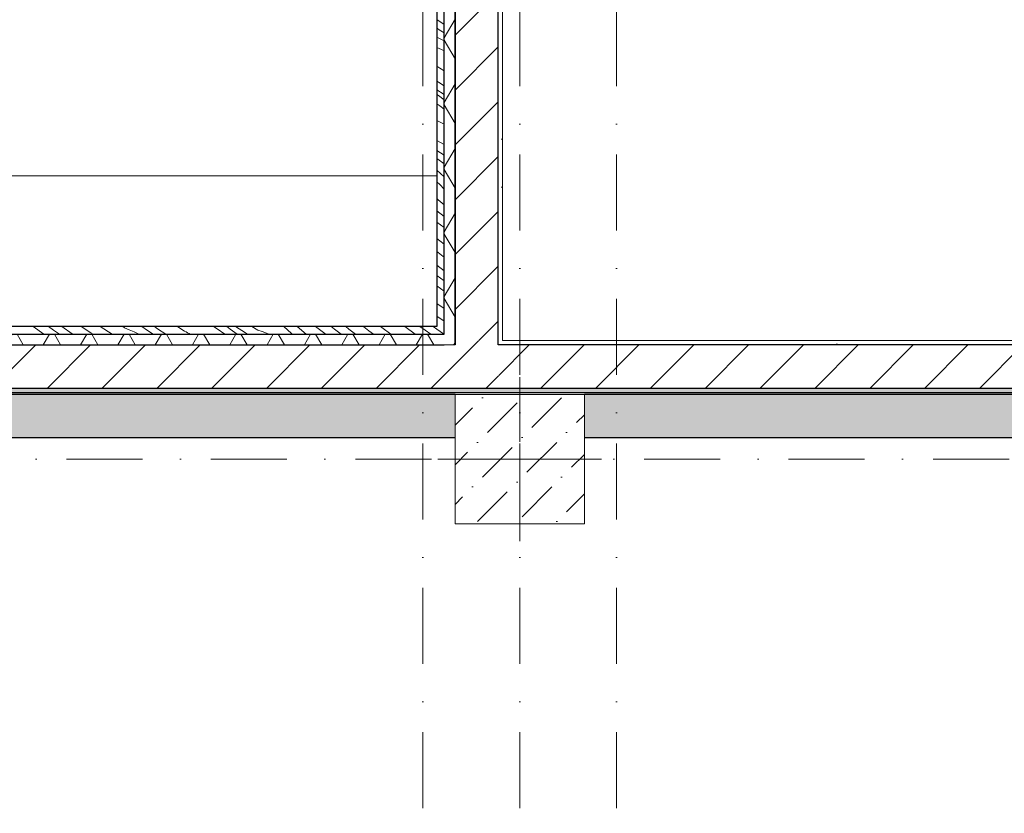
# Model space of a CAD drawing. Header units: millimetres. Extents: x -59761 to 112741, y -57975 to 46221.
# Tile 276 of 421: x 60679 to 65249, y -46644 to -42960. Entities that reach past the tile are written whole.
import ezdxf

# ---------------------------------------------------------------- set-up
doc = ezdxf.new("R2010")
doc.units = ezdxf.units.MM
for name, pattern in [('Wipeout_Contour', [1000, 0, -1000]), ('Штриховая', [564.444447, 282.222223, -282.222223]), ('Штрихпунктирная', [670.277762, 352.777767, -176.388884, 0, -141.111112])]:
    doc.linetypes.add(name, pattern=pattern)
for name, color, linetype in [('Интерьер - конструкции мебели', 7, 'Continuous'), ('Интерьер - Оборудование бань', 7, 'Continuous'), ('Конструктив - Колонны', 7, 'Continuous'), ('Конструктив - Стены Блок 200 нов', 7, 'Continuous'), ('Конструктив - Стены Внутр сущ.', 7, 'Continuous'), ('УЛИЦА_Внутр отделка бань', 7, 'Continuous'), ('Элемент Модели - Зона', 7, 'Continuous'), ('Элемент Модели - Оси', 2, 'Continuous')]:
    doc.layers.add(name, color=color, linetype=linetype)
pattern_1 = [(45, (-45000, -54000), (-127.27922, 127.27922), [])]
pattern_2 = [(45, (-45000, -53650), (-111.36932, 111.36932), [0, -105, 0, -157.5]), (110, (-44650, -53650), (148.00159, 53.86817), [0, -77, 0, -133])]
pattern_3 = [(60, (-45000, -54000), (-129.90381, 75), []), (120, (-45000, -54000), (129.90381, 75), [])]

# ---------------------------------------------------------------- blocks, each defined once
blk = doc.blocks.new('*X660', base_point=(2412685.8, -340475.5))
at = {"layer": 'УЛИЦА_Внутр отделка бань', "color": 7, "linetype": 'Continuous', "lineweight": 5}
for p, q in [((2520332.5, -330894.2), (2520300.8, -330872.3)), ((2520334.5, -330895.5), (2520332.5, -330894.2))]:
    blk.add_line(p, q, dxfattribs=at)
blk = doc.blocks.new('*X663', base_point=(2412685.8, -340475.5))
at = {"layer": 'УЛИЦА_Внутр отделка бань', "color": 7, "linetype": 'Continuous', "lineweight": 5}
for p, q in [((2520333.1, -326130.5), (2520335.8, -326131.7)), ((2520314.4, -326211.7), (2520300.8, -326203.4)), ((2520335.8, -326224.5), (2520314.4, -326211.7)), ((2520308.2, -326276.9), (2520300.8, -326272.2)), ((2520335.8, -326293.9), (2520308.2, -326276.9)), ((2520330.2, -326332.1), (2520300.8, -326312.9)), ((2520308.5, -326339.5), (2520300.8, -326333.9)), ((2520335.8, -326359.4), (2520308.5, -326339.5)), ((2520335.8, -326335.6), (2520330.2, -326332.1)), ((2520300.8, -326378.5), (2520315.7, -326388)), ((2520315.7, -326388), (2520335.8, -326402)), ((2520304.5, -326456.8), (2520300.8, -326455.2)), ((2520335.8, -326472.5), (2520304.5, -326456.8)), ((2520332.6, -326565.7), (2520300.8, -326547.6)), ((2520335.8, -326566.7), (2520332.6, -326565.7)), ((2520335.1, -326616), (2520300.8, -326594.8)), ((2520335.8, -326616.4), (2520335.1, -326616)), ((2520305.1, -326634.8), (2520300.8, -326631.7)), ((2520335.8, -326656.9), (2520305.1, -326634.8)), ((2520335.8, -326717.1), (2520300.8, -326686.3)), ((2520314.9, -326753), (2520300.8, -326740.5)), ((2520335.8, -326774.1), (2520314.9, -326753)), ((2520307.7, -326823), (2520300.8, -326816.9)), ((2520335.8, -326846), (2520307.7, -326823)), ((2520335.8, -326900.7), (2520300.8, -326874.2)), ((2520335.8, -326952.6), (2520300.8, -326927.6)), ((2520314.3, -327013.6), (2520300.8, -327002.8)), ((2520335.8, -327030), (2520314.3, -327013.6)), ((2520307.6, -327068.3), (2520300.8, -327062.9)), ((2520330.4, -327086.1), (2520307.6, -327068.3)), ((2520335.8, -327090.2), (2520330.4, -327086.1)), ((2520335.8, -327152.9), (2520300.8, -327126.6)), ((2520335.8, -327198.8), (2520300.8, -327173.9)), ((2520318.4, -327235.5), (2520300.8, -327222.9)), ((2520335.8, -327247.8), (2520318.4, -327235.5)), ((2520335.8, -327328.3), (2520300.8, -327304.1)), ((2520335.8, -327386.4), (2520300.8, -327362.6)), ((2520332.5, -327445.8), (2520300.8, -327423.9)), ((2520309.5, -327471.9), (2520300.8, -327466)), ((2520335.8, -327489.3), (2520309.5, -327471.9)), ((2520335.8, -327447.9), (2520332.5, -327445.8)), ((2520335.8, -327542.8), (2520300.8, -327518)), ((2520335.8, -327613.4), (2520300.8, -327591.6)), ((2520329.8, -327663), (2520300.8, -327645.7)), ((2520335.8, -327666.9), (2520329.8, -327663)), ((2520335.8, -327734.7), (2520300.8, -327710.8)), ((2520304.3, -327753.1), (2520300.8, -327750.9)), ((2520312.2, -327758.1), (2520304.3, -327753.1)), ((2520320.1, -327763.1), (2520312.2, -327758.1)), ((2520300.8, -327793), (2520320, -327802)), ((2520320, -327802), (2520335.8, -327809.7)), ((2520328.1, -327768), (2520320.1, -327763.1)), ((2520335.8, -327773.2), (2520328.1, -327768)), ((2520300.8, -327840.9), (2520323, -327850)), ((2520323, -327850), (2520335.8, -327855.9)), ((2520314.4, -327935.9), (2520300.8, -327927.6)), ((2520335.8, -327948.8), (2520314.4, -327935.9)), ((2520308.2, -328001.1), (2520300.8, -327996.4)), ((2520335.8, -328018.1), (2520308.2, -328001.1)), ((2520330.2, -328056.3), (2520300.8, -328037.1)), ((2520308.5, -328063.7), (2520300.8, -328058.1)), ((2520335.8, -328083.6), (2520308.5, -328063.7)), ((2520335.8, -328059.9), (2520330.2, -328056.3)), ((2520300.8, -328102.7), (2520315.7, -328112.2)), ((2520315.7, -328112.2), (2520335.8, -328126.2)), ((2520304.5, -328181), (2520300.8, -328179.4)), ((2520335.8, -328196.7), (2520304.5, -328181)), ((2520332.6, -328289.9), (2520300.8, -328271.8)), ((2520335.8, -328290.9), (2520332.6, -328289.9)), ((2520335.1, -328340.2), (2520300.8, -328319)), ((2520305.1, -328359), (2520300.8, -328355.9)), ((2520335.8, -328340.6), (2520335.1, -328340.2)), ((2520335.8, -328381.1), (2520305.1, -328359)), ((2520335.8, -328441.3), (2520300.8, -328410.5)), ((2520314.9, -328477.2), (2520300.8, -328464.7)), ((2520335.8, -328498.3), (2520314.9, -328477.2)), ((2520307.7, -328547.2), (2520300.8, -328541.1)), ((2520335.8, -328570.2), (2520307.7, -328547.2)), ((2520335.8, -328624.9), (2520300.8, -328598.4)), ((2520335.8, -328676.8), (2520300.8, -328651.8)), ((2520314.3, -328737.8), (2520300.8, -328727)), ((2520335.8, -328754.2), (2520314.3, -328737.8)), ((2520307.6, -328792.5), (2520300.8, -328787.1)), ((2520330.4, -328810.3), (2520307.6, -328792.5)), ((2520335.8, -328814.4), (2520330.4, -328810.3)), ((2520335.8, -328877.1), (2520300.8, -328850.8)), ((2520335.8, -328923), (2520300.8, -328898.2)), ((2520318.4, -328959.7), (2520300.8, -328947.1)), ((2520335.8, -328972), (2520318.4, -328959.7)), ((2520335.8, -329052.5), (2520300.8, -329028.3)), ((2520335.8, -329110.6), (2520300.8, -329086.8)), ((2520332.5, -329170), (2520300.8, -329148.1)), ((2520335.8, -329172.2), (2520332.5, -329170)), ((2520309.5, -329196.1), (2520300.8, -329190.2)), ((2520335.8, -329213.5), (2520309.5, -329196.1)), ((2520335.8, -329267), (2520300.8, -329242.2)), ((2520335.8, -329337.6), (2520300.8, -329315.8)), ((2520329.8, -329387.2), (2520300.8, -329369.9)), ((2520335.8, -329391.1), (2520329.8, -329387.2)), ((2520335.8, -329458.9), (2520300.8, -329435.1)), ((2520304.3, -329477.3), (2520300.8, -329475.1)), ((2520312.2, -329482.3), (2520304.3, -329477.3)), ((2520320.1, -329487.3), (2520312.2, -329482.3)), ((2520328.1, -329492.2), (2520320.1, -329487.3)), ((2520335.8, -329497.4), (2520328.1, -329492.2)), ((2520300.8, -329517.2), (2520320, -329526.2)), ((2520320, -329526.2), (2520335.8, -329533.9)), ((2520300.8, -329565.1), (2520323, -329574.2)), ((2520323, -329574.2), (2520335.8, -329580.1)), ((2520314.4, -329660.1), (2520300.8, -329651.8)), ((2520335.8, -329673), (2520314.4, -329660.1)), ((2520308.2, -329725.3), (2520300.8, -329720.6)), ((2520335.8, -329742.3), (2520308.2, -329725.3)), ((2520330.2, -329780.5), (2520300.8, -329761.3)), ((2520308.5, -329787.9), (2520300.8, -329782.4)), ((2520335.8, -329807.9), (2520308.5, -329787.9)), ((2520335.8, -329784.1), (2520330.2, -329780.5)), ((2520300.8, -329827), (2520315.7, -329836.4)), ((2520315.7, -329836.4), (2520335.8, -329850.4)), ((2520304.5, -329905.2), (2520300.8, -329903.6)), ((2520335.8, -329920.9), (2520304.5, -329905.2)), ((2520332.6, -330014.1), (2520300.8, -329996)), ((2520335.1, -330064.4), (2520300.8, -330043.2)), ((2520335.8, -330015.1), (2520332.6, -330014.1)), ((2520305.1, -330083.2), (2520300.8, -330080.1)), ((2520335.8, -330105.3), (2520305.1, -330083.2)), ((2520335.8, -330064.8), (2520335.1, -330064.4)), ((2520335.8, -330165.6), (2520300.8, -330134.7)), ((2520314.9, -330201.5), (2520300.8, -330188.9)), ((2520335.8, -330222.5), (2520314.9, -330201.5)), ((2520307.7, -330271.4), (2520300.8, -330265.4)), ((2520335.8, -330294.4), (2520307.7, -330271.4)), ((2520335.8, -330349.1), (2520300.8, -330322.6)), ((2520335.8, -330401), (2520300.8, -330376)), ((2520314.3, -330462), (2520300.8, -330451.2)), ((2520335.8, -330478.4), (2520314.3, -330462)), ((2520307.6, -330516.7), (2520300.8, -330511.3)), ((2520330.4, -330534.6), (2520307.6, -330516.7)), ((2520335.8, -330538.6), (2520330.4, -330534.6)), ((2520335.8, -330601.3), (2520300.8, -330575)), ((2520335.8, -330647.2), (2520300.8, -330622.4)), ((2520318.4, -330683.9), (2520300.8, -330671.3)), ((2520335.8, -330696.2), (2520318.4, -330683.9)), ((2520335.8, -330776.7), (2520300.8, -330752.5)), ((2520335.8, -330834.8), (2520300.8, -330811.1))]:
    blk.add_line(p, q, dxfattribs=at)
blk = doc.blocks.new('*X665', base_point=(2412685.8, -340475.5))
at = {"layer": 'УЛИЦА_Внутр отделка бань', "color": 7, "linetype": 'Continuous', "lineweight": 5}
for p, q in [((2518476.9, -330895.5), (2518427.7, -330860.5)), ((2518522.2, -330877.5), (2518497.7, -330860.5)), ((2518608.3, -330894.2), (2518559.5, -330860.5)), ((2518654.6, -330863.1), (2518650.7, -330860.5)), ((2518695.4, -330889), (2518654.6, -330863.1)), ((2518793.8, -330895.5), (2518737.6, -330860.5)), ((2518850.8, -330866.2), (2518842.7, -330860.5)), ((2518850.8, -330866.2), (2518873.5, -330875.5)), ((2518932.8, -330861.7), (2518931, -330860.5)), ((2518940.8, -330866.6), (2518932.8, -330861.7)), ((2518948.7, -330871.6), (2518940.8, -330866.6)), ((2519005, -330870.7), (2518989.8, -330860.5)), ((2519107.5, -330867.1), (2519096.8, -330860.5)), ((2519130.3, -330880.8), (2519107.5, -330867.1)), ((2519264.7, -330860.5), (2519281.2, -330870.9)), ((2519341.5, -330871.8), (2519326.1, -330860.5)), ((2519413.6, -330889.8), (2519367, -330860.5)), ((2519470.5, -330876.2), (2519442.9, -330860.5)), ((2519592, -330861.7), (2519590.5, -330860.5)), ((2519625.2, -330891.1), (2519592, -330861.7)), ((2519693.9, -330895.5), (2519652.2, -330860.5)), ((2519781.3, -330891.7), (2519737.6, -330860.5)), ((2519825.9, -330872), (2519810.8, -330860.5)), ((2519893.3, -330871.7), (2519879.3, -330860.5)), ((2519962.7, -330861.6), (2519961.4, -330860.5)), ((2519985.6, -330879.4), (2519962.7, -330861.6)), ((2520045.5, -330864.9), (2520039.7, -330860.5)), ((2520087.6, -330895.5), (2520045.5, -330864.9)), ((2520201.1, -330895.5), (2520151.9, -330860.5)), ((2520246.4, -330877.5), (2520221.9, -330860.5)), ((2520300.8, -330872.3), (2520283.7, -330860.5)), ((2518548.7, -330895.5), (2518522.2, -330877.5)), ((2518610.3, -330895.5), (2518608.3, -330894.2)), ((2518706, -330895.5), (2518695.4, -330889)), ((2518873.5, -330875.5), (2518896, -330885.2)), ((2518896, -330885.2), (2518918.4, -330895.2)), ((2518918.4, -330895.2), (2518919.1, -330895.5)), ((2518984.1, -330895.5), (2518948.7, -330871.6)), ((2519043.3, -330895.5), (2519005, -330870.7)), ((2519137, -330885.1), (2519130.3, -330880.8)), ((2519143.8, -330889), (2519137, -330885.1)), ((2519150.7, -330892.8), (2519143.8, -330889)), ((2519156.2, -330895.5), (2519150.7, -330892.8)), ((2519281.2, -330870.9), (2519316.5, -330895.5)), ((2519374.1, -330895.5), (2519341.5, -330871.8)), ((2519422.8, -330895.5), (2519413.6, -330889.8)), ((2519490.9, -330883), (2519470.5, -330876.2)), ((2519510.8, -330891), (2519490.9, -330883)), ((2519520.5, -330895.5), (2519510.8, -330891)), ((2519629.6, -330895.5), (2519625.2, -330891.1)), ((2519786.6, -330895.5), (2519781.3, -330891.7)), ((2519857.6, -330895.5), (2519825.9, -330872)), ((2519924.1, -330895.5), (2519893.3, -330871.7)), ((2520006.7, -330895.5), (2519985.6, -330879.4)), ((2520272.9, -330895.5), (2520246.4, -330877.5))]:
    blk.add_line(p, q, dxfattribs=at)

msp = doc.modelspace()

# ---------------------------------------------------------------- hatches: boundary and pattern name
at = {"layer": 'Конструктив - Стены Внутр сущ.', "linetype": 'Continuous', "lineweight": 15}
for points in [[(54300, -44900), (62700, -44900), (62700, -44700), (54300, -44700)], [(63300, -44900), (71700.06, -44900), (71700.06, -44700), (63300, -44700)]]:
    msp.add_hatch(color=7, dxfattribs=at).paths.add_polyline_path(points)

# ---------------------------------------------------------------- linework, layer by layer
at = {"layer": 'Интерьер - конструкции мебели', "color": 7, "linetype": 'Continuous', "lineweight": 15, "flags": 128}
for points in [[(54320, -39654.94), (54320, -43685), (54385, -43685), (62615, -43685), (62680, -43685), (62680, -39654.94), (61815, -39654.94), (61815, -42885), (55185, -42885), (55185, -39654.94)], [(54320, -44450), (62680, -44450), (62680, -43685), (62615, -43685), (54385, -43685), (54320, -43685)]]:
    msp.add_lwpolyline(points, close=True, dxfattribs=at)
at = {"layer": 'Интерьер - Оборудование бань', "color": 7, "linetype": 'Continuous', "lineweight": 15}
msp.add_lwpolyline([(54385, -43685), (62615, -43685)], dxfattribs=at)
at = {"layer": 'Конструктив - Стены Внутр сущ.', "color": 7, "linetype": 'Continuous', "lineweight": 30, "flags": 128}
for points in [[(62700, -44700), (54300, -44700)], [(71700.06, -44700), (63300, -44700)], [(54300, -44900), (62700, -44900)], [(63300, -44900), (71700.06, -44900)]]:
    msp.add_lwpolyline(points, dxfattribs=at)
at = {"layer": 'Элемент Модели - Зона', "color": 253, "linetype": 'Штриховая', "lineweight": 15, "flags": 128}
for points in [[(58500, -44450), (62680, -44450), (62680, -39589.94), (54320, -39589.94), (54320, -44450)], [(66030.06, -44450), (66030.06, -39589.94), (62920, -39589.94), (62920, -44450)]]:
    msp.add_lwpolyline(points, close=True, dxfattribs=at)

# ---------------------------------------------------------------- next in the draw order: wipeouts: each hides what was drawn before it
at = {"color": 254, "linetype": 'Wipeout_Contour', "lineweight": 0, "ltscale": 10168474.24416388}
msp.add_wipeout([(62700, -44470), (62900, -44470), (62900, -44450), (62700, -44450)], dxfattribs=at).dxf.layer = 'Конструктив - Стены Блок 200 нов'
at = {"color": 254, "linetype": 'Wipeout_Contour', "lineweight": 0, "ltscale": 10170253.78243212}
msp.add_wipeout([(54100, -44670), (54100, -44690), (72339.06, -44690), (72339.06, -44670)], dxfattribs=at).dxf.layer = 'Конструктив - Стены Блок 200 нов'

# ---------------------------------------------------------------- next in the draw order: hatches: boundary and pattern name
at = {"layer": 'Конструктив - Стены Блок 200 нов', "linetype": 'Continuous', "lineweight": 5}
h = msp.add_hatch(dxfattribs=at)
h.set_pattern_fill('БЛОКИ_БЕТОННЫЕ_ЭФФЕКТИВН_2D', style=0, pattern_type=2)
h.set_pattern_definition(pattern_1)
h.paths.add_polyline_path([(62700, -44470), (62900, -44470), (62900, -44450), (62700, -44450)])
h = msp.add_hatch(dxfattribs=at)
h.set_pattern_fill('ШТУКАТУРКА__ГИПС_01_000D', color=252, style=0, pattern_type=2)
h.set_pattern_definition(pattern_2)
h.paths.add_polyline_path([(54100, -44670), (54100, -44690), (72339.06, -44690), (72339.06, -44670)])

# ---------------------------------------------------------------- next in the draw order: wipeouts: each hides what was drawn before it
at = {"color": 254, "linetype": 'Wipeout_Contour', "lineweight": 0, "ltscale": 10166776.52626231}
msp.add_wipeout([(62680, -39589.94), (62680, -44450), (62700, -44450), (62700, -39589.94)], dxfattribs=at).dxf.layer = 'Конструктив - Стены Блок 200 нов'
at = {"color": 254, "linetype": 'Wipeout_Contour', "lineweight": 0, "ltscale": 10167649.14594134}
msp.add_wipeout([(62920, -44450), (62920, -39589.94), (62900, -39589.94), (62900, -44450)], dxfattribs=at).dxf.layer = 'Конструктив - Стены Блок 200 нов'

# ---------------------------------------------------------------- next in the draw order: hatches: boundary and pattern name
at = {"layer": 'Конструктив - Стены Блок 200 нов', "linetype": 'Continuous', "lineweight": 5}
h = msp.add_hatch(dxfattribs=at)
h.set_pattern_fill('ШТУКАТУРКА__ГИПС_01_000D', color=252, style=0, pattern_type=2)
h.set_pattern_definition(pattern_2)
h.paths.add_polyline_path([(62680, -39589.94), (62680, -44450), (62700, -44450), (62700, -39589.94)])
h = msp.add_hatch(dxfattribs=at)
h.set_pattern_fill('ШТУКАТУРКА__ГИПС_01_000D', color=252, style=0, pattern_type=2)
h.set_pattern_definition(pattern_2)
h.paths.add_polyline_path([(62920, -44450), (62920, -39589.94), (62900, -39589.94), (62900, -44450)])

# ---------------------------------------------------------------- next in the draw order: wipeouts: each hides what was drawn before it
at = {"color": 254, "linetype": 'Wipeout_Contour', "lineweight": 0, "ltscale": 10167212.83608199}
msp.add_wipeout([(62900, -44450), (62900, -39589.94), (62700, -39589.94), (62700, -44450)], dxfattribs=at).dxf.layer = 'Конструктив - Стены Блок 200 нов'

# ---------------------------------------------------------------- next in the draw order: hatches: boundary and pattern name
at = {"layer": 'Конструктив - Стены Блок 200 нов', "linetype": 'Continuous', "lineweight": 5}
h = msp.add_hatch(dxfattribs=at)
h.set_pattern_fill('БЛОКИ_БЕТОННЫЕ_ЭФФЕКТИВН_2D', style=0, pattern_type=2)
h.set_pattern_definition(pattern_1)
h.paths.add_polyline_path([(62900, -44450), (62900, -39589.94), (62700, -39589.94), (62700, -44450)])

# ---------------------------------------------------------------- next in the draw order: linework, layer by layer
at = {"layer": 'Интерьер - Оборудование бань', "color": 7, "linetype": 'Continuous', "lineweight": 15}
msp.add_line((62615, -43685), (62680, -43685), dxfattribs=at)
at = {"layer": 'Конструктив - Стены Блок 200 нов', "color": 7, "linetype": 'Continuous', "lineweight": 30}
for p, q in [((62700, -39589.94), (62700, -44450)), ((62900, -44450), (62900, -39589.94)), ((62700, -44450), (62700, -44470)), ((62900, -44470), (62900, -44450))]:
    msp.add_line(p, q, dxfattribs=at)
at = {"layer": 'Конструктив - Стены Блок 200 нов', "color": 7, "linetype": 'Continuous', "lineweight": 30, "flags": 128}
msp.add_lwpolyline([(62680, -39589.94), (62680, -44450)], dxfattribs=at)
at = {"layer": 'Конструктив - Стены Блок 200 нов', "color": 7, "linetype": 'Continuous', "lineweight": 5, "flags": 128}
msp.add_lwpolyline([(62920, -44450), (62920, -39589.94)], dxfattribs=at)

# ---------------------------------------------------------------- next in the draw order: wipeouts: each hides what was drawn before it
at = {"color": 254, "linetype": 'Wipeout_Contour', "lineweight": 0, "ltscale": 10168037.98847582}
msp.add_wipeout([(62680, -44470), (62700, -44470), (62700, -44450), (62680, -44450)], dxfattribs=at).dxf.layer = 'Конструктив - Стены Блок 200 нов'
at = {"color": 254, "linetype": 'Wipeout_Contour', "lineweight": 0, "ltscale": 10175117.42517343}
msp.add_wipeout([(62920, -44470), (66030.06, -44470), (66030.06, -44450), (62920, -44450)], dxfattribs=at).dxf.layer = 'Конструктив - Стены Блок 200 нов'

# ---------------------------------------------------------------- next in the draw order: hatches: boundary and pattern name
at = {"layer": 'Конструктив - Стены Блок 200 нов', "linetype": 'Continuous', "lineweight": 5}
h = msp.add_hatch(dxfattribs=at)
h.set_pattern_fill('ШТУКАТУРКА__ГИПС_01_000D', color=252, style=0, pattern_type=2)
h.set_pattern_definition(pattern_2)
h.paths.add_polyline_path([(62920, -44470), (66030.06, -44470), (66030.06, -44450), (62920, -44450)])

# ---------------------------------------------------------------- next in the draw order: wipeouts: each hides what was drawn before it
at = {"color": 254, "linetype": 'Wipeout_Contour', "lineweight": 0, "ltscale": 10151421.09329332}
msp.add_wipeout([(54320, -44470), (62680, -44470), (62680, -44450), (54320, -44450)], dxfattribs=at).dxf.layer = 'Конструктив - Стены Блок 200 нов'

# ---------------------------------------------------------------- next in the draw order: hatches: boundary and pattern name
at = {"layer": 'Конструктив - Стены Блок 200 нов', "linetype": 'Continuous', "lineweight": 5}
h = msp.add_hatch(dxfattribs=at)
h.set_pattern_fill('ШТУКАТУРКА__ГИПС_01_000D', color=252, style=0, pattern_type=2)
h.set_pattern_definition(pattern_2)
h.paths.add_polyline_path([(54320, -44470), (62680, -44470), (62680, -44450), (54320, -44450)])

# ---------------------------------------------------------------- next in the draw order: wipeouts: each hides what was drawn before it
at = {"color": 254, "linetype": 'Wipeout_Contour', "lineweight": 0, "ltscale": 10168910.49989232}
msp.add_wipeout([(62900, -44470), (62920, -44470), (62920, -44450), (62900, -44450)], dxfattribs=at).dxf.layer = 'Конструктив - Стены Блок 200 нов'

# ---------------------------------------------------------------- next in the draw order: wipeouts: each hides what was drawn before it
at = {"color": 254, "linetype": 'Wipeout_Contour', "lineweight": 0, "ltscale": 10175174.6852851}
msp.add_wipeout([(62900, -44670), (66050.06, -44670), (66050.06, -44470), (62900, -44470)], dxfattribs=at).dxf.layer = 'Конструктив - Стены Блок 200 нов'

# ---------------------------------------------------------------- next in the draw order: hatches: boundary and pattern name
at = {"layer": 'Конструктив - Стены Блок 200 нов', "linetype": 'Continuous', "lineweight": 5}
h = msp.add_hatch(dxfattribs=at)
h.set_pattern_fill('БЛОКИ_БЕТОННЫЕ_ЭФФЕКТИВН_2D', style=0, pattern_type=2)
h.set_pattern_definition(pattern_1)
h.paths.add_polyline_path([(62900, -44670), (66050.06, -44670), (66050.06, -44470), (62900, -44470)])

# ---------------------------------------------------------------- next in the draw order: linework, layer by layer
at = {"layer": 'Элемент Модели - Оси', "color": 7, "linetype": 'Штрихпунктирная', "lineweight": 15}
msp.add_line((63450, 38200), (63450, -55975), dxfattribs=at)

# ---------------------------------------------------------------- next in the draw order: wipeouts: each hides what was drawn before it
at = {"color": 254, "linetype": 'Wipeout_Contour', "lineweight": 0, "ltscale": 10168531.5408267}
msp.add_wipeout([(62700, -44670), (62900, -44670), (62900, -44470), (62700, -44470)], dxfattribs=at).dxf.layer = 'Конструктив - Стены Блок 200 нов'

# ---------------------------------------------------------------- next in the draw order: hatches: boundary and pattern name
at = {"layer": 'Конструктив - Стены Блок 200 нов', "linetype": 'Continuous', "lineweight": 5}
h = msp.add_hatch(dxfattribs=at)
h.set_pattern_fill('БЛОКИ_БЕТОННЫЕ_ЭФФЕКТИВН_2D', style=0, pattern_type=2)
h.set_pattern_definition(pattern_1)
h.paths.add_polyline_path([(62700, -44670), (62900, -44670), (62900, -44470), (62700, -44470)])

# ---------------------------------------------------------------- next in the draw order: linework, layer by layer
at = {"layer": 'Конструктив - Стены Блок 200 нов', "color": 7, "linetype": 'Continuous', "lineweight": 30}
for p, q in [((62900, -44470), (62900, -44450)), ((66050.06, -44470), (62900, -44470)), ((62900, -44670), (66050.06, -44670))]:
    msp.add_line(p, q, dxfattribs=at)
at = {"layer": 'Конструктив - Стены Блок 200 нов', "color": 7, "linetype": 'Continuous', "lineweight": 5, "flags": 128}
msp.add_lwpolyline([(66030.06, -44450), (62920, -44450)], dxfattribs=at)

# ---------------------------------------------------------------- next in the draw order: wipeouts: each hides what was drawn before it
at = {"color": 254, "linetype": 'Wipeout_Contour', "lineweight": 0, "ltscale": 10151478.48859509}
msp.add_wipeout([(54300, -44470), (54300, -44670), (62700, -44670), (62700, -44470)], dxfattribs=at).dxf.layer = 'Конструктив - Стены Блок 200 нов'

# ---------------------------------------------------------------- next in the draw order: hatches: boundary and pattern name
at = {"layer": 'Конструктив - Стены Блок 200 нов', "linetype": 'Continuous', "lineweight": 5}
h = msp.add_hatch(dxfattribs=at)
h.set_pattern_fill('БЛОКИ_БЕТОННЫЕ_ЭФФЕКТИВН_2D', style=0, pattern_type=2)
h.set_pattern_definition(pattern_1)
h.paths.add_polyline_path([(54300, -44470), (54300, -44670), (62700, -44670), (62700, -44470)])

# ---------------------------------------------------------------- next in the draw order: linework, layer by layer
at = {"layer": 'Конструктив - Стены Блок 200 нов', "color": 7, "linetype": 'Continuous', "lineweight": 30}
for p, q in [((62700, -44470), (54320, -44470)), ((62700, -44450), (62700, -44470)), ((54300, -44670), (62700, -44670)), ((62700, -44670), (62900, -44670))]:
    msp.add_line(p, q, dxfattribs=at)
at = {"layer": 'Конструктив - Стены Блок 200 нов', "color": 7, "linetype": 'Continuous', "lineweight": 5, "flags": 128}
msp.add_lwpolyline([(62680, -44450), (54320, -44450)], dxfattribs=at)
at = {"layer": 'Конструктив - Стены Блок 200 нов', "color": 7, "linetype": 'Continuous', "lineweight": 30, "flags": 128}
msp.add_lwpolyline([(54100, -44690), (72339.06, -44690)], dxfattribs=at)

# ---------------------------------------------------------------- next in the draw order: wipeouts: each hides what was drawn before it
at = {"color": 254, "linetype": 'Wipeout_Contour', "lineweight": 0, "ltscale": 10169548.87054419}
msp.add_wipeout([(62700, -45299.94), (63300, -45299.94), (63300, -44699.94), (62700, -44699.94)], dxfattribs=at).dxf.layer = 'Конструктив - Колонны'
at = {"color": 254, "linetype": 'Wipeout_Contour', "lineweight": 0, "ltscale": 7625957.044425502}
msp.add_wipeout([(62650, -44420), (62650, -44470), (62700, -44470)], dxfattribs=at).dxf.layer = 'УЛИЦА_Внутр отделка бань'

# ---------------------------------------------------------------- next in the draw order: hatches: boundary and pattern name
at = {"layer": 'Конструктив - Колонны', "linetype": 'Continuous', "lineweight": 15}
h = msp.add_hatch(dxfattribs=at)
h.set_pattern_fill('БЕТОН_01_000D', style=0, pattern_type=2)
h.set_pattern_definition([(45, (-45000, -54000), (-183.84776, 183.84776), [195, -65, 0, -65]), (45, (-44977.02, -53793.17), (-183.84776, 183.84776), [195, -65, 0, -65])])
h.paths.add_polyline_path([(62700, -45299.94), (63300, -45299.94), (63300, -44699.94), (62700, -44699.94)])
at = {"layer": 'УЛИЦА_Внутр отделка бань', "linetype": 'Continuous', "lineweight": 5}
h = msp.add_hatch(dxfattribs=at)
h.set_pattern_fill('ИЗОЛЯЦИЯ_02_000D', style=0, pattern_type=2)
h.set_pattern_definition(pattern_3)
h.paths.add_polyline_path([(62650, -44420), (62650, -44470), (62700, -44470)])

# ---------------------------------------------------------------- next in the draw order: linework, layer by layer
at = {"layer": 'Конструктив - Колонны', "color": 7, "linetype": 'Continuous', "lineweight": 0}
for p, q in [((63000, -44919.94), (63000, -44619.94)), ((62920, -44999.94), (62620, -44999.94)), ((63080, -44999.94), (63380, -44999.94)), ((63000, -45079.94), (63000, -45379.94))]:
    msp.add_line(p, q, dxfattribs=at)
at = {"layer": 'Конструктив - Колонны', "color": 7, "linetype": 'Continuous', "lineweight": 15, "flags": 128}
msp.add_lwpolyline([(62700, -45299.94), (63300, -45299.94), (63300, -44699.94), (62700, -44699.94)], close=True, dxfattribs=at)
at = {"layer": 'Конструктив - Колонны', "color": 7, "linetype": 'Continuous', "lineweight": 0}
msp.add_point((63000, -44999.94), dxfattribs=at)
at = {"layer": 'Элемент Модели - Оси', "color": 7, "linetype": 'Штрихпунктирная', "lineweight": 15}
for p, q in [((63000, 38200), (63000, -55975)), ((-57760.58, -45000), (110650, -45000))]:
    msp.add_line(p, q, dxfattribs=at)

# ---------------------------------------------------------------- next in the draw order: wipeouts: each hides what was drawn before it
at = {"color": 254, "linetype": 'Wipeout_Contour', "lineweight": 0, "ltscale": 7625820.491426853}
msp.add_wipeout([(62615, -44385), (62615, -44420), (62650, -44420)], dxfattribs=at).dxf.layer = 'УЛИЦА_Внутр отделка бань'

# ---------------------------------------------------------------- next in the draw order: block references
at = {"layer": 'УЛИЦА_Внутр отделка бань', "color": 7, "lineweight": 30}
msp.add_blockref('*X660', (-45000, -54000), dxfattribs=at)

# ---------------------------------------------------------------- next in the draw order: wipeouts: each hides what was drawn before it
at = {"color": 254, "linetype": 'Wipeout_Contour', "lineweight": 0, "ltscale": 10166716.91737342}
msp.add_wipeout([(62700, -39619.94), (62650, -39619.94), (62650, -44420), (62700, -44420)], dxfattribs=at).dxf.layer = 'УЛИЦА_Внутр отделка бань'

# ---------------------------------------------------------------- next in the draw order: hatches: boundary and pattern name
at = {"layer": 'УЛИЦА_Внутр отделка бань', "linetype": 'Continuous', "lineweight": 5}
h = msp.add_hatch(dxfattribs=at)
h.set_pattern_fill('ИЗОЛЯЦИЯ_02_000D', style=0, pattern_type=2)
h.set_pattern_definition(pattern_3)
h.paths.add_polyline_path([(62700, -39619.94), (62650, -39619.94), (62650, -44420), (62700, -44420)])

# ---------------------------------------------------------------- next in the draw order: wipeouts: each hides what was drawn before it
at = {"color": 254, "linetype": 'Wipeout_Contour', "lineweight": 0, "ltscale": 10166548.21419899}
msp.add_wipeout([(62650, -39654.94), (62615, -39654.94), (62615, -44385), (62650, -44385)], dxfattribs=at).dxf.layer = 'УЛИЦА_Внутр отделка бань'
at = {"color": 254, "linetype": 'Wipeout_Contour', "lineweight": 0, "ltscale": 7625998.988185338}
msp.add_wipeout([(62700, -44420), (62650, -44420), (62700, -44470)], dxfattribs=at).dxf.layer = 'УЛИЦА_Внутр отделка бань'

# ---------------------------------------------------------------- next in the draw order: hatches: boundary and pattern name
at = {"layer": 'УЛИЦА_Внутр отделка бань', "linetype": 'Continuous', "lineweight": 5}
h = msp.add_hatch(dxfattribs=at)
h.set_pattern_fill('ИЗОЛЯЦИЯ_02_000D', style=0, pattern_type=2)
h.set_pattern_definition(pattern_3)
h.paths.add_polyline_path([(62700, -44420), (62650, -44420), (62700, -44470)])

# ---------------------------------------------------------------- next in the draw order: linework, layer by layer
at = {"layer": 'УЛИЦА_Внутр отделка бань', "color": 7, "linetype": 'Continuous', "lineweight": 30, "flags": 128}
msp.add_lwpolyline([(62700, -44470), (62700, -39569.94)], dxfattribs=at)
at = {"layer": 'УЛИЦА_Внутр отделка бань', "color": 7, "linetype": 'Continuous', "lineweight": 5, "flags": 128}
msp.add_lwpolyline([(62700, -44470), (62650, -44470)], dxfattribs=at)

# ---------------------------------------------------------------- next in the draw order: block references
at = {"layer": 'УЛИЦА_Внутр отделка бань', "color": 7, "lineweight": 30}
msp.add_blockref('*X663', (-45000, -54000), dxfattribs=at)

# ---------------------------------------------------------------- next in the draw order: wipeouts: each hides what was drawn before it
at = {"color": 254, "linetype": 'Wipeout_Contour', "lineweight": 0, "ltscale": 7625849.51613497}
msp.add_wipeout([(62650, -44385), (62615, -44385), (62650, -44420)], dxfattribs=at).dxf.layer = 'УЛИЦА_Внутр отделка бань'

# ---------------------------------------------------------------- next in the draw order: linework, layer by layer
at = {"layer": 'УЛИЦА_Внутр отделка бань', "color": 7, "linetype": 'Continuous', "lineweight": 30}
for p, q in [((62650, -44385), (62650, -39654.94)), ((62615, -44420), (62650, -44420)), ((62650, -44420), (62650, -44385))]:
    msp.add_line(p, q, dxfattribs=at)
at = {"layer": 'УЛИЦА_Внутр отделка бань', "color": 7, "linetype": 'Continuous', "lineweight": 30, "flags": 128}
msp.add_lwpolyline([(62615, -39654.94), (62615, -44385)], dxfattribs=at)

# ---------------------------------------------------------------- next in the draw order: wipeouts: each hides what was drawn before it
at = {"color": 254, "linetype": 'Wipeout_Contour', "lineweight": 0, "ltscale": 10151413.26651845}
msp.add_wipeout([(62650, -44420), (54350, -44420), (54350, -44470), (62650, -44470)], dxfattribs=at).dxf.layer = 'УЛИЦА_Внутр отделка бань'

# ---------------------------------------------------------------- next in the draw order: hatches: boundary and pattern name
at = {"layer": 'УЛИЦА_Внутр отделка бань', "linetype": 'Continuous', "lineweight": 5}
h = msp.add_hatch(dxfattribs=at)
h.set_pattern_fill('ИЗОЛЯЦИЯ_02_000D', style=0, pattern_type=2)
h.set_pattern_definition(pattern_3)
h.paths.add_polyline_path([(62650, -44420), (54350, -44420), (54350, -44470), (62650, -44470)])

# ---------------------------------------------------------------- next in the draw order: linework, layer by layer
at = {"layer": 'УЛИЦА_Внутр отделка бань', "color": 7, "linetype": 'Continuous', "lineweight": 30, "flags": 128}
msp.add_lwpolyline([(54300, -44470), (62650, -44470)], dxfattribs=at)

# ---------------------------------------------------------------- next in the draw order: wipeouts: each hides what was drawn before it
at = {"color": 254, "linetype": 'Wipeout_Contour', "lineweight": 0, "ltscale": 10151391.09677811}
msp.add_wipeout([(54385, -44420), (62615, -44420), (62615, -44385), (54385, -44385)], dxfattribs=at).dxf.layer = 'УЛИЦА_Внутр отделка бань'

# ---------------------------------------------------------------- next in the draw order: linework, layer by layer
at = {"layer": 'УЛИЦА_Внутр отделка бань', "color": 7, "linetype": 'Continuous', "lineweight": 30}
for p, q in [((54385, -44420), (62615, -44420)), ((62615, -44420), (62650, -44420))]:
    msp.add_line(p, q, dxfattribs=at)
at = {"layer": 'УЛИЦА_Внутр отделка бань', "color": 7, "linetype": 'Continuous', "lineweight": 30, "flags": 128}
msp.add_lwpolyline([(62615, -44385), (54385, -44385)], dxfattribs=at)
at = {"layer": 'Элемент Модели - Оси', "color": 7, "linetype": 'Штрихпунктирная', "lineweight": 15}
msp.add_line((62550, 38200), (62550, -55975), dxfattribs=at)

# ---------------------------------------------------------------- next in the draw order: block references
at = {"layer": 'УЛИЦА_Внутр отделка бань', "color": 7, "lineweight": 30}
msp.add_blockref('*X665', (-45000, -54000), dxfattribs=at)

doc.saveas('drawing.dxf')
